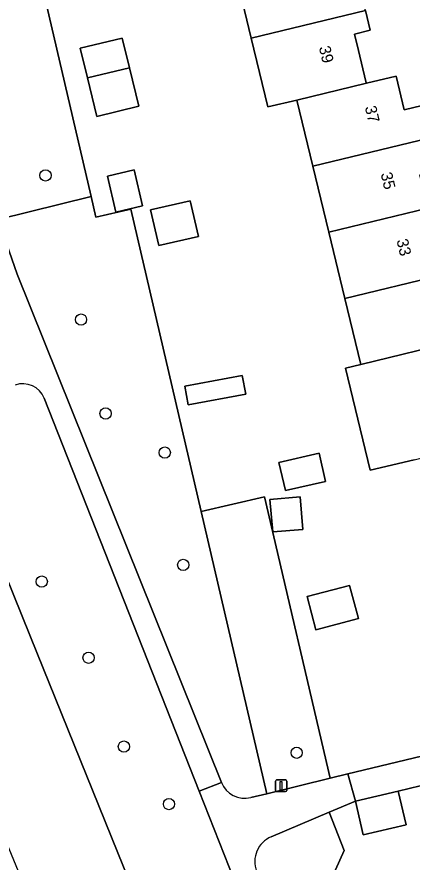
# Model space of a CAD drawing. Extents: x 158455 to 159797, y 387218 to 388672.
# Drawn here: x 159097.6 to 159131.9, y 388305.2 to 388378.7 of the extents above; entities that cross this region are included whole.
import ezdxf

# ---------------------------------------------------------------- set-up
doc = ezdxf.new("R2010")
doc.units = 0
for name, color, linetype in [('IMGEO_Boom', 7, 'Continuous'), ('IMGEO_Erf', 7, 'Continuous'), ('IMGEO_Groenvoorziening', 7, 'Continuous'), ('IMGEO_Meer_plas_ven_vijver', 7, 'Continuous'), ('IMGEO_Pand', 7, 'Continuous'), ('IMGEO_Pand_nummerreeks', 7, 'Continuous'), ('IMGEO_Rijbaan_lokaal_open', 7, 'Continuous'), ('IMGEO_Verkeersbordpaal', 7, 'Continuous'), ('IMGEO_Voetpad_halfverhard', 7, 'Continuous'), ('IMGEO_Walbescherming', 7, 'Continuous')]:
    doc.layers.add(name, color=color, linetype=linetype)

msp = doc.modelspace()

# ---------------------------------------------------------------- linework, layer by layer
at = {"layer": 'IMGEO_Boom'}
for centre in [(159100.04, 388364.887), (159103.129, 388352.35), (159105.266, 388344.183), (159110.41, 388340.788), (159112.007, 388331.015), (159099.719, 388329.565), (159103.781, 388322.944), (159106.854, 388315.22), (159121.87, 388314.683), (159110.771, 388310.211)]:
    msp.add_circle(centre, 0.489, dxfattribs=at)
at = {"layer": 'IMGEO_Erf'}
for points in [[(159098.739, 388385.712), (159103.998, 388363.067), (159104.419, 388361.256), (159107.467, 388361.964), (159113.575, 388335.665), (159119.08, 388336.944), (159124.768, 388312.459), (159126.305, 388312.835), (159154.221, 388319.555)], [(159132.067, 388340.164), (159128.25, 388339.246), (159126.112, 388348.129), (159127.438, 388348.45), (159126.05, 388354.181), (159124.651, 388359.958), (159123.265, 388365.68), (159121.871, 388371.436), (159119.365, 388370.864), (159117.922, 388376.823), (159116.543, 388382.518)], [(159127.843, 388379.228), (159128.258, 388377.515), (159126.889, 388377.184), (159127.238, 388375.743), (159127.889, 388373.052), (159127.925, 388372.903), (159130.514, 388373.53), (159131.224, 388370.6), (159139.397, 388372.579), (159139.151, 388373.613), (159140.088, 388373.88), (159139.689, 388375.577), (159139.41, 388376.762), (159139.168, 388377.792), (159137.532, 388377.401), (159136.148, 388383.153)], [(159178.617, 388328.712), (159170.259, 388326.712), (159169.091, 388326.432), (159170.641, 388319.924), (159163.561, 388318.187), (159162.389, 388317.899), (159135.747, 388311.362), (159135.471, 388312.508), (159130.693, 388311.349), (159131.376, 388308.415), (159127.653, 388307.548), (159126.97, 388310.482), (159124.696, 388309.515), (159125.994, 388306.172), (159124.611, 388303.082)]]:
    msp.add_lwpolyline(points, dxfattribs=at)
for points in [[(159107.327, 388374.255), (159108.146, 388370.91), (159104.498, 388370.017), (159103.677, 388373.37), (159103.047, 388375.945), (159106.695, 388376.837)], [(159106.156, 388361.707), (159105.435, 388364.83), (159107.753, 388365.366), (159108.474, 388362.242)], [(159109.88, 388358.784), (159109.161, 388361.895), (159112.612, 388362.693), (159113.331, 388359.582)], [(159112.448, 388344.926), (159112.139, 388346.55), (159117.132, 388347.498), (159117.44, 388345.874)], [(159124.379, 388338.276), (159120.892, 388337.475), (159120.328, 388339.925), (159123.816, 388340.727)], [(159122.404, 388334.11), (159119.799, 388333.885), (159119.547, 388336.699), (159122.162, 388336.924)], [(159123.529, 388325.371), (159122.772, 388328.26), (159126.473, 388329.231), (159127.23, 388326.342)]]:
    msp.add_lwpolyline(points, close=True, dxfattribs=at)
at = {"layer": 'IMGEO_Groenvoorziening'}
for points in [[(159019.02, 388530.138), (159019.609, 388528.505), (159019.73, 388528.55), (159019.411, 388526.772), (159019.116, 388525.026), (159019.13, 388522.368), (159022.95, 388512.911), (159028.277, 388500), (159073.613, 388387.288), (159078.723, 388374.599), (159084.269, 388360.717), (159089.439, 388347.776), (159089.884, 388346.67), (159090.882, 388344.192), (159092.68, 388339.726), (159098.736, 388324.747), (159111.164, 388294.006)], [(159090.184, 388381.352), (159095.234, 388362.951), (159095.904, 388361.062), (159103.998, 388363.067), (159098.739, 388385.712), (159091.853, 388384.141)], [(159117.887, 388310.778), (159119.276, 388311.117), (159113.575, 388335.665), (159107.467, 388361.964), (159104.419, 388361.256), (159103.998, 388363.067), (159095.904, 388361.062), (159097.592, 388356.301), (159115.323, 388312.097)], [(159117.294, 388301.417), (159113.383, 388311.352), (159099.934, 388345.516)], [(159211.641, 388292.334), (159210.329, 388298.386), (159203.742, 388296.816), (159203.48, 388297.916), (159202.879, 388300.439), (159153.746, 388288.731), (159153.868, 388288.203), (159151.988, 388287.755), (159124.611, 388303.082), (159125.994, 388306.172), (159124.696, 388309.515), (159119.659, 388307.373)]]:
    msp.add_lwpolyline(points, dxfattribs=at)
msp.add_lwpolyline([(159124.768, 388312.459), (159119.08, 388336.944), (159113.575, 388335.665), (159119.276, 388311.117)], close=True, dxfattribs=at)
for centre, radius, start, end in [((159098.077, 388344.769), 2.002, 21.9197, 109.57204), ((159117.366, 388312.916), 2.201, 201.8466, 283.70805), ((159120.579, 388305.21), 2.35, 113.04468, 201.15197)]:
    msp.add_arc(centre, radius, start, end, dxfattribs=at)
at = {"layer": 'IMGEO_Meer_plas_ven_vijver'}
msp.add_lwpolyline([(159111.164, 388294.006), (159098.736, 388324.747), (159092.68, 388339.726), (159090.882, 388344.192), (159089.884, 388346.67), (159089.439, 388347.776), (159084.269, 388360.717), (159078.723, 388374.599), (159073.613, 388387.288), (159028.277, 388500), (159022.95, 388512.911), (159019.13, 388522.368), (159017.985, 388525.202), (159016.841, 388528.109), (159016.465, 388529.103), (159006.711, 388525.15), (159054.506, 388409.131), (159120.661, 388248.545)], dxfattribs=at)
at = {"layer": 'IMGEO_Pand'}
for points in [[(159117.922, 388376.823), (159127.843, 388379.228), (159127.428, 388380.94), (159126.042, 388380.604), (159125.684, 388382.082), (159125.078, 388384.583), (159116.543, 388382.518)], [(159127.238, 388375.743), (159126.889, 388377.184), (159128.258, 388377.515), (159127.843, 388379.228), (159117.922, 388376.823), (159119.365, 388370.864), (159121.871, 388371.436), (159127.925, 388372.903), (159127.889, 388373.052)], [(159107.327, 388374.255), (159106.695, 388376.837), (159103.047, 388375.945), (159103.677, 388373.37)], [(159107.327, 388374.255), (159103.677, 388373.37), (159104.498, 388370.017), (159108.146, 388370.91)], [(159139.397, 388372.579), (159131.224, 388370.6), (159130.514, 388373.53), (159127.925, 388372.903), (159121.871, 388371.436), (159123.265, 388365.68), (159140.082, 388369.75)], [(159133.264, 388362.04), (159132.563, 388364.935), (159140.766, 388366.922), (159140.082, 388369.75), (159123.265, 388365.68), (159124.651, 388359.958)], [(159105.435, 388364.83), (159106.156, 388361.707), (159108.474, 388362.242), (159107.753, 388365.366)], [(159109.161, 388361.895), (159109.88, 388358.784), (159113.331, 388359.582), (159112.612, 388362.693)], [(159126.05, 388354.181), (159142.799, 388358.23), (159142.1, 388361.115), (159133.965, 388359.146), (159133.264, 388362.04), (159124.651, 388359.958)], [(159126.05, 388354.181), (159127.438, 388348.45), (159135.989, 388350.52), (159135.301, 388353.362), (159139.082, 388354.278), (159143.497, 388355.347), (159142.799, 388358.23)], [(159132.067, 388340.164), (159140.66, 388342.232), (159139.66, 388346.361), (159140.926, 388346.668), (159140.459, 388348.595), (159136.677, 388347.679), (159135.989, 388350.52), (159127.438, 388348.45), (159126.112, 388348.129), (159128.25, 388339.246)], [(159112.139, 388346.55), (159112.448, 388344.926), (159117.44, 388345.874), (159117.132, 388347.498)], [(159124.379, 388338.276), (159123.816, 388340.727), (159120.328, 388339.925), (159120.892, 388337.475)], [(159119.547, 388336.699), (159119.799, 388333.885), (159122.404, 388334.11), (159122.162, 388336.924)], [(159127.23, 388326.342), (159126.473, 388329.231), (159122.772, 388328.26), (159123.529, 388325.371)], [(159127.653, 388307.548), (159131.376, 388308.415), (159130.693, 388311.349), (159126.97, 388310.482)]]:
    msp.add_lwpolyline(points, close=True, dxfattribs=at)
at = {"layer": 'IMGEO_Rijbaan_lokaal_open'}
msp.add_lwpolyline([(159169.091, 388326.432), (159170.259, 388326.712), (159178.617, 388328.712), (159177.066, 388335.288), (159165.973, 388332.673), (159164.806, 388337.639), (159161.91, 388336.958), (159163.052, 388331.968), (159160.843, 388331.449), (159159.671, 388336.432), (159156.117, 388335.597), (159149.592, 388334.014), (159149.754, 388333.338), (159150.054, 388332.089), (159151.107, 388332.343), (159154.221, 388319.555), (159126.305, 388312.835), (159126.97, 388310.482), (159130.693, 388311.349), (159135.471, 388312.508), (159135.747, 388311.362), (159162.389, 388317.899), (159163.561, 388318.187), (159170.641, 388319.924)], close=True, dxfattribs=at)
at = {"layer": 'IMGEO_Verkeersbordpaal'}
for p, q in [((159120.016, 388311.41), (159120.016, 388312.21)), ((159120.016, 388312.21), (159120.016, 388311.41)), ((159120.116, 388312.31), (159120.906, 388312.31)), ((159120.906, 388312.31), (159120.116, 388312.31)), ((159121.006, 388312.21), (159121.006, 388311.41)), ((159121.006, 388311.41), (159121.006, 388312.21)), ((159120.906, 388311.31), (159120.116, 388311.31)), ((159120.116, 388311.31), (159120.906, 388311.31))]:
    msp.add_line(p, q, dxfattribs=at)
msp.add_lwpolyline([(159120.436, 388312.185), (159120.586, 388312.185), (159120.586, 388311.435), (159120.436, 388311.435), (159120.436, 388312.185)], dxfattribs=at)
for centre, start, end in [((159120.116, 388312.21), 90, 180), ((159120.116, 388312.21), 90, 180), ((159120.906, 388312.21), 0, 90), ((159120.906, 388312.21), 360, 90), ((159120.116, 388311.41), 180, 270), ((159120.116, 388311.41), 180, 270), ((159120.906, 388311.41), 270, 0), ((159120.906, 388311.41), 270, 0)]:
    msp.add_arc(centre, 0.1, start, end, dxfattribs=at)
at = {"layer": 'IMGEO_Voetpad_halfverhard'}
for points in [[(159099.934, 388345.516), (159113.383, 388311.352), (159115.323, 388312.097), (159097.592, 388356.301), (159095.904, 388361.062), (159095.234, 388362.951), (159090.184, 388381.352)], [(159119.659, 388307.373), (159124.696, 388309.515), (159126.97, 388310.482), (159126.305, 388312.835), (159124.768, 388312.459), (159119.276, 388311.117), (159117.887, 388310.778)], [(159115.323, 388312.097), (159113.383, 388311.352), (159117.294, 388301.417)]]:
    msp.add_lwpolyline(points, dxfattribs=at)
for centre, radius, start, end in [((159098.077, 388344.769), 2.002, 21.9197, 109.57204), ((159117.366, 388312.916), 2.201, 201.8466, 283.70805), ((159120.579, 388305.21), 2.35, 113.04468, 201.15197)]:
    msp.add_arc(centre, radius, start, end, dxfattribs=at)
at = {"layer": 'IMGEO_Walbescherming'}
msp.add_lwpolyline([(159098.736, 388324.747), (159092.68, 388339.726)], dxfattribs=at)

# ---------------------------------------------------------------- texts
at = {"layer": 'IMGEO_Pand_nummerreeks'}
for s, rotation, p in [('39', 283.67056, (159123.791, 388376.021)), ('37', 283.38408, (159127.785, 388370.829)), ('35', 283.38564, (159129.162, 388365.038)), ('33', 283.38564, (159130.54, 388359.248))]:
    msp.add_text(s, height=1, rotation=rotation, dxfattribs=at).set_placement(p)

doc.saveas('drawing.dxf')
